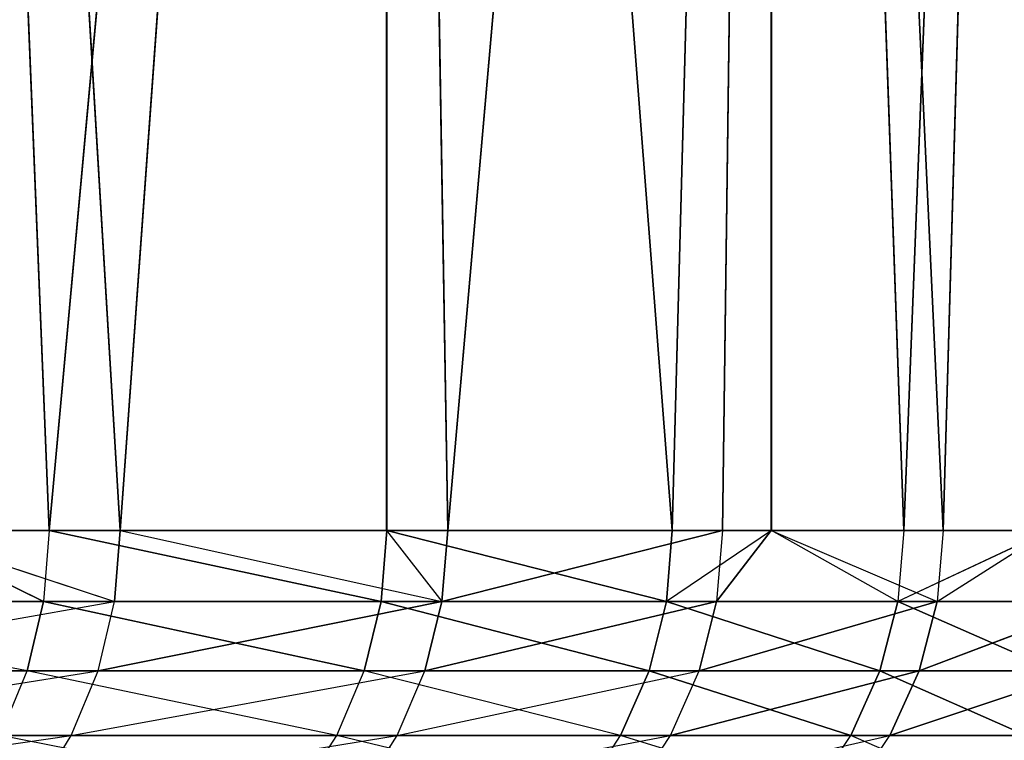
# Model space of a CAD drawing. Header units: centimetres. Extents: x 0.2 to 40.2, y 0.1 to 25.1.
# Tile 551 of 656: x 1.8389 to 1.8869, y 24.7348 to 24.7699. Entities that reach past the tile are written whole.
import ezdxf

# ---------------------------------------------------------------- set-up
doc = ezdxf.new("R2010")
doc.units = ezdxf.units.CM
doc.header["$LTSCALE"] = 2.54
doc.layers.get('0').update_dxf_attribs({"true_color": 0xff5454})

# ---------------------------------------------------------------- blocks, each defined once
blk = doc.blocks.new('P__ka _azienkowa 40cm.STL')
at = {"color": 0}
for p, q in [((1.843778, 24.745, 1.899651), (1.832996, 24.925, 1.879972)), ((1.843778, 24.745, 1.899651), (1.832996, 24.925, 1.879972)), ((1.840312, 24.745, 2.366906), (1.833028, 24.925, 2.379972)), ((1.840312, 24.745, 2.366906), (1.833028, 24.925, 2.379972)), ((1.840312, 24.745, 2.366906), (1.856785, 24.925, 2.333339)), ((1.840312, 24.745, 2.366906), (1.856785, 24.925, 2.333339)), ((1.843778, 24.745, 1.899651), (1.856759, 24.925, 1.926603)), ((1.843778, 24.745, 1.899651), (1.856759, 24.925, 1.926603)), ((1.859751, 24.745, 1.933458), (1.856759, 24.925, 1.926603)), ((1.856759, 24.745, 1.926603), (1.856759, 24.925, 1.926603)), ((1.859751, 24.745, 1.933458), (1.856759, 24.925, 1.926603)), ((1.856759, 24.745, 1.926603), (1.856759, 24.925, 1.926603)), ((1.856785, 24.745, 2.333339), (1.856785, 24.925, 2.333339)), ((1.856785, 24.745, 2.333339), (1.856785, 24.925, 2.333339)), ((1.870703, 24.745, 2.298635), (1.856785, 24.925, 2.333339)), ((1.870703, 24.745, 2.298635), (1.856785, 24.925, 2.333339)), ((1.859751, 24.745, 1.933458), (1.875518, 24.925, 1.975461)), ((1.859751, 24.745, 1.933458), (1.875518, 24.925, 1.975461)), ((1.870703, 24.745, 2.298635), (1.875537, 24.925, 2.284478)), ((1.870703, 24.745, 2.298635), (1.875537, 24.925, 2.284478)), ((1.873153, 24.745, 1.968365), (1.875518, 24.925, 1.975461)), ((1.873153, 24.745, 1.968365), (1.875518, 24.925, 1.975461)), ((1.875518, 24.745, 1.975461), (1.875518, 24.925, 1.975461)), ((1.875518, 24.925, 1.975461), (1.883909, 24.745, 2.004176)), ((1.875518, 24.925, 1.975461), (1.883909, 24.745, 2.004176)), ((1.875518, 24.745, 1.975461), (1.875518, 24.925, 1.975461)), ((1.875537, 24.925, 2.284478), (1.881989, 24.745, 2.262988)), ((1.875537, 24.925, 2.284478), (1.881989, 24.745, 2.262988)), ((1.875537, 24.925, 2.284478), (1.875537, 24.745, 2.284478)), ((1.875537, 24.925, 2.284478), (1.875537, 24.745, 2.284478)), ((1.88908, 24.925, 2.233925), (1.881989, 24.745, 2.262988)), ((1.88908, 24.925, 2.233925), (1.881989, 24.745, 2.262988)), ((1.889067, 24.925, 2.026013), (1.883909, 24.745, 2.004176)), ((1.889067, 24.925, 2.026013), (1.883909, 24.745, 2.004176)), ((1.843778, 24.745, 1.899651), (1.832996, 24.745, 1.879972)), ((1.832996, 24.745, 1.879972), (1.843508, 24.741527, 1.899791)), ((1.833028, 24.745, 2.379972), (1.840312, 24.745, 2.366906)), ((1.833028, 24.745, 2.379972), (1.840044, 24.741527, 2.366763)), ((1.840312, 24.745, 2.366906), (1.840044, 24.741527, 2.366763)), ((1.840312, 24.745, 2.366906), (1.856785, 24.745, 2.333339)), ((1.840312, 24.745, 2.366906), (1.856785, 24.745, 2.333339)), ((1.840312, 24.745, 2.366906), (1.856507, 24.741527, 2.333216)), ((1.840312, 24.745, 2.366906), (1.856507, 24.741527, 2.333216)), ((1.843778, 24.745, 1.899651), (1.843508, 24.741527, 1.899791)), ((1.856759, 24.745, 1.926603), (1.843778, 24.745, 1.899651)), ((1.843778, 24.745, 1.899651), (1.859471, 24.741527, 1.933578)), ((1.856785, 24.745, 2.333339), (1.856507, 24.741527, 2.333216)), ((1.856785, 24.745, 2.333339), (1.856507, 24.741527, 2.333216)), ((1.856759, 24.745, 1.926603), (1.859471, 24.741527, 1.933578)), ((1.859751, 24.745, 1.933458), (1.856759, 24.745, 1.926603)), ((1.856785, 24.745, 2.333339), (1.870703, 24.745, 2.298635)), ((1.856785, 24.745, 2.333339), (1.870703, 24.745, 2.298635)), ((1.856785, 24.745, 2.333339), (1.870417, 24.741527, 2.298533)), ((1.856785, 24.745, 2.333339), (1.870417, 24.741527, 2.298533)), ((1.859751, 24.745, 1.933458), (1.859471, 24.741527, 1.933578)), ((1.873153, 24.745, 1.968365), (1.859471, 24.741527, 1.933578)), ((1.873153, 24.745, 1.968365), (1.859471, 24.741527, 1.933578)), ((1.873153, 24.745, 1.968365), (1.859751, 24.745, 1.933458)), ((1.873153, 24.745, 1.968365), (1.859751, 24.745, 1.933458)), ((1.875537, 24.745, 2.284478), (1.870417, 24.741527, 2.298533)), ((1.870703, 24.745, 2.298635), (1.870417, 24.741527, 2.298533)), ((1.870703, 24.745, 2.298635), (1.875537, 24.745, 2.284478)), ((1.873153, 24.745, 1.968365), (1.872865, 24.741527, 1.968463)), ((1.875518, 24.745, 1.975461), (1.872865, 24.741527, 1.968463)), ((1.875518, 24.745, 1.975461), (1.873153, 24.745, 1.968365)), ((1.883909, 24.745, 2.004176), (1.875518, 24.745, 1.975461)), ((1.875518, 24.745, 1.975461), (1.883615, 24.741527, 2.004252)), ((1.875537, 24.745, 2.284478), (1.881989, 24.745, 2.262988)), ((1.881696, 24.741527, 2.262907), (1.875537, 24.745, 2.284478)), ((1.881989, 24.745, 2.262988), (1.881696, 24.741527, 2.262907)), ((1.88908, 24.745, 2.233925), (1.881696, 24.741527, 2.262907)), ((1.881989, 24.745, 2.262988), (1.88908, 24.745, 2.233925)), ((1.883909, 24.745, 2.004176), (1.883615, 24.741527, 2.004252)), ((1.883615, 24.741527, 2.004252), (1.889067, 24.745, 2.026013)), ((1.889067, 24.745, 2.026013), (1.883909, 24.745, 2.004176)), ((1.83925, 24.738159, 2.366335), (1.821121, 24.741527, 2.398985)), ((1.821121, 24.741527, 2.398985), (1.840044, 24.741527, 2.366763)), ((1.824297, 24.738159, 1.867765), (1.843508, 24.741527, 1.899791)), ((1.843508, 24.741527, 1.899791), (1.825064, 24.741527, 1.867291)), ((1.83925, 24.738159, 2.366335), (1.840044, 24.741527, 2.366763)), ((1.840044, 24.741527, 2.366763), (1.856507, 24.741527, 2.333216)), ((1.855683, 24.738159, 2.332849), (1.840044, 24.741527, 2.366763)), ((1.855683, 24.738159, 2.332849), (1.840044, 24.741527, 2.366763)), ((1.840044, 24.741527, 2.366763), (1.856507, 24.741527, 2.333216)), ((1.842707, 24.738159, 1.900206), (1.859471, 24.741527, 1.933578)), ((1.842707, 24.738159, 1.900206), (1.859471, 24.741527, 1.933578)), ((1.842707, 24.738159, 1.900206), (1.843508, 24.741527, 1.899791)), ((1.859471, 24.741527, 1.933578), (1.843508, 24.741527, 1.899791)), ((1.859471, 24.741527, 1.933578), (1.843508, 24.741527, 1.899791)), ((1.855683, 24.738159, 2.332849), (1.856507, 24.741527, 2.333216)), ((1.855683, 24.738159, 2.332849), (1.856507, 24.741527, 2.333216)), ((1.856507, 24.741527, 2.333216), (1.870417, 24.741527, 2.298533)), ((1.869568, 24.738159, 2.298228), (1.856507, 24.741527, 2.333216)), ((1.869568, 24.738159, 2.298228), (1.856507, 24.741527, 2.333216)), ((1.856507, 24.741527, 2.333216), (1.870417, 24.741527, 2.298533)), ((1.858642, 24.738159, 1.933932), (1.872865, 24.741527, 1.968463)), ((1.858642, 24.738159, 1.933932), (1.872865, 24.741527, 1.968463)), ((1.858642, 24.738159, 1.933932), (1.859471, 24.741527, 1.933578)), ((1.858642, 24.738159, 1.933932), (1.859471, 24.741527, 1.933578)), ((1.872865, 24.741527, 1.968463), (1.859471, 24.741527, 1.933578)), ((1.872865, 24.741527, 1.968463), (1.859471, 24.741527, 1.933578)), ((1.869568, 24.738159, 2.298228), (1.870417, 24.741527, 2.298533)), ((1.869568, 24.738159, 2.298228), (1.870417, 24.741527, 2.298533)), ((1.870417, 24.741527, 2.298533), (1.881696, 24.741527, 2.262907)), ((1.880826, 24.738159, 2.262667), (1.870417, 24.741527, 2.298533)), ((1.880826, 24.738159, 2.262667), (1.870417, 24.741527, 2.298533)), ((1.870417, 24.741527, 2.298533), (1.881696, 24.741527, 2.262907)), ((1.872011, 24.738159, 1.968755), (1.883615, 24.741527, 2.004252)), ((1.872011, 24.738159, 1.968755), (1.883615, 24.741527, 2.004252)), ((1.872011, 24.738159, 1.968755), (1.872865, 24.741527, 1.968463)), ((1.872011, 24.738159, 1.968755), (1.872865, 24.741527, 1.968463)), ((1.883615, 24.741527, 2.004252), (1.872865, 24.741527, 1.968463)), ((1.883615, 24.741527, 2.004252), (1.872865, 24.741527, 1.968463)), ((1.880826, 24.738159, 2.262667), (1.881696, 24.741527, 2.262907)), ((1.880826, 24.738159, 2.262667), (1.881696, 24.741527, 2.262907)), ((1.881696, 24.741527, 2.262907), (1.890281, 24.741527, 2.226538)), ((1.889396, 24.738159, 2.226364), (1.881696, 24.741527, 2.262907)), ((1.889396, 24.738159, 2.226364), (1.881696, 24.741527, 2.262907)), ((1.881696, 24.741527, 2.262907), (1.890281, 24.741527, 2.226538)), ((1.882741, 24.738159, 2.004479), (1.891659, 24.741527, 2.040745)), ((1.882741, 24.738159, 2.004479), (1.891659, 24.741527, 2.040745)), ((1.882741, 24.738159, 2.004479), (1.883615, 24.741527, 2.004252)), ((1.882741, 24.738159, 2.004479), (1.883615, 24.741527, 2.004252)), ((1.891659, 24.741527, 2.040745), (1.883615, 24.741527, 2.004252)), ((1.891659, 24.741527, 2.040745), (1.883615, 24.741527, 2.004252)), ((1.82036, 24.738159, 2.398499), (1.83925, 24.738159, 2.366335)), ((1.823043, 24.735001, 1.86854), (1.842707, 24.738159, 1.900206)), ((1.842707, 24.738159, 1.900206), (1.824297, 24.738159, 1.867765)), ((1.837952, 24.735001, 2.365637), (1.83925, 24.738159, 2.366335)), ((1.854337, 24.735001, 2.33225), (1.83925, 24.738159, 2.366335)), ((1.83925, 24.738159, 2.366335), (1.855683, 24.738159, 2.332849)), ((1.841399, 24.735001, 1.900885), (1.858642, 24.738159, 1.933932)), ((1.841399, 24.735001, 1.900885), (1.842707, 24.738159, 1.900206)), ((1.858642, 24.738159, 1.933932), (1.842707, 24.738159, 1.900206)), ((1.854337, 24.735001, 2.33225), (1.855683, 24.738159, 2.332849)), ((1.868181, 24.735001, 2.297731), (1.855683, 24.738159, 2.332849)), ((1.855683, 24.738159, 2.332849), (1.869568, 24.738159, 2.298228)), ((1.857287, 24.735001, 1.934512), (1.872011, 24.738159, 1.968755)), ((1.857287, 24.735001, 1.934512), (1.858642, 24.738159, 1.933932)), ((1.872011, 24.738159, 1.968755), (1.858642, 24.738159, 1.933932)), ((1.868181, 24.735001, 2.297731), (1.869568, 24.738159, 2.298228)), ((1.869568, 24.738159, 2.298228), (1.880826, 24.738159, 2.262667)), ((1.879406, 24.735001, 2.262275), (1.869568, 24.738159, 2.298228)), ((1.879406, 24.735001, 2.262275), (1.869568, 24.738159, 2.298228)), ((1.869568, 24.738159, 2.298228), (1.880826, 24.738159, 2.262667)), ((1.870617, 24.735001, 1.969231), (1.882741, 24.738159, 2.004479)), ((1.870617, 24.735001, 1.969231), (1.882741, 24.738159, 2.004479)), ((1.870617, 24.735001, 1.969231), (1.872011, 24.738159, 1.968755)), ((1.882741, 24.738159, 2.004479), (1.872011, 24.738159, 1.968755)), ((1.882741, 24.738159, 2.004479), (1.872011, 24.738159, 1.968755)), ((1.879406, 24.735001, 2.262275), (1.880826, 24.738159, 2.262667)), ((1.879406, 24.735001, 2.262275), (1.880826, 24.738159, 2.262667)), ((1.880826, 24.738159, 2.262667), (1.889396, 24.738159, 2.226364)), ((1.887951, 24.735001, 2.226079), (1.880826, 24.738159, 2.262667)), ((1.887951, 24.735001, 2.226079), (1.880826, 24.738159, 2.262667)), ((1.880826, 24.738159, 2.262667), (1.889396, 24.738159, 2.226364)), ((1.881315, 24.735001, 2.00485), (1.890772, 24.738159, 2.040906)), ((1.881315, 24.735001, 2.00485), (1.890772, 24.738159, 2.040906)), ((1.881315, 24.735001, 2.00485), (1.882741, 24.738159, 2.004479)), ((1.881315, 24.735001, 2.00485), (1.882741, 24.738159, 2.004479)), ((1.890772, 24.738159, 2.040906), (1.882741, 24.738159, 2.004479)), ((1.890772, 24.738159, 2.040906), (1.882741, 24.738159, 2.004479)), ((1.821342, 24.732144, 1.869591), (1.841399, 24.735001, 1.900885)), ((1.841399, 24.735001, 1.900885), (1.823043, 24.735001, 1.86854)), ((1.837952, 24.735001, 2.365637), (1.854337, 24.735001, 2.33225)), ((1.85251, 24.732144, 2.331437), (1.837952, 24.735001, 2.365637)), ((1.839625, 24.732144, 1.901806), (1.857287, 24.735001, 1.934512)), ((1.839625, 24.732144, 1.901806), (1.841399, 24.735001, 1.900885)), ((1.857287, 24.735001, 1.934512), (1.841399, 24.735001, 1.900885)), ((1.85251, 24.732144, 2.331437), (1.854337, 24.735001, 2.33225)), ((1.854337, 24.735001, 2.33225), (1.868181, 24.735001, 2.297731)), ((1.866298, 24.732144, 2.297057), (1.854337, 24.735001, 2.33225)), ((1.855448, 24.732144, 1.935298), (1.870617, 24.735001, 1.969231)), ((1.855448, 24.732144, 1.935298), (1.857287, 24.735001, 1.934512)), ((1.870617, 24.735001, 1.969231), (1.857287, 24.735001, 1.934512)), ((1.866298, 24.732144, 2.297057), (1.868181, 24.735001, 2.297731)), ((1.877478, 24.732144, 2.261743), (1.868181, 24.735001, 2.297731)), ((1.868181, 24.735001, 2.297731), (1.879406, 24.735001, 2.262275)), ((1.868725, 24.732144, 1.969878), (1.881315, 24.735001, 2.00485)), ((1.868725, 24.732144, 1.969878), (1.870617, 24.735001, 1.969231)), ((1.881315, 24.735001, 2.00485), (1.870617, 24.735001, 1.969231)), ((1.877478, 24.732144, 2.261743), (1.879406, 24.735001, 2.262275)), ((1.87938, 24.732144, 2.005354), (1.881315, 24.735001, 2.00485)), ((1.885989, 24.732144, 2.225693), (1.879406, 24.735001, 2.262275)), ((1.879406, 24.735001, 2.262275), (1.887951, 24.735001, 2.226079)), ((1.889322, 24.735001, 2.041169), (1.881315, 24.735001, 2.00485))]:
    blk.add_line(p, q, dxfattribs=at)
mesh = blk.add_polyface(dxfattribs=at)
corners = [(40, 24.925, 2.93), (3.124975, 2.893116, 2.93), (0.399999, 24.925, 2.93)]
mesh.append_faces([[corners[k] for k in face] for face in [(0, 1, 2)]], dxfattribs={"color": 0})
mesh = blk.add_polyface(dxfattribs=at)
corners = [(3.124975, 2.893116, 2.93), (3.074999, 2.928109, 2.93), (0.399999, 24.925, 2.93)]
mesh.append_faces([[corners[k] for k in face] for face in [(0, 1, 2)]], dxfattribs={"color": 0})
mesh = blk.add_polyface(dxfattribs=at)
corners = [(3.074999, 2.928109, 2.93), (3.019707, 2.953892, 2.93), (0.399999, 24.925, 2.93)]
mesh.append_faces([[corners[k] for k in face] for face in [(0, 1, 2)]], dxfattribs={"color": 0})
mesh = blk.add_polyface(dxfattribs=at)
corners = [(3.019707, 2.953892, 2.93), (2.960776, 2.969683, 2.93), (0.399999, 24.925, 2.93)]
mesh.append_faces([[corners[k] for k in face] for face in [(0, 1, 2)]], dxfattribs={"color": 0})
mesh = blk.add_polyface(dxfattribs=at)
corners = [(2.960776, 2.969683, 2.93), (2.9, 2.975, 2.93), (0.399999, 24.925, 2.93)]
mesh.append_faces([[corners[k] for k in face] for face in [(0, 1, 2)]], dxfattribs={"color": 0})
mesh = blk.add_polyface(dxfattribs=at)
corners = [(2.9, 2.975, 2.93), (2.839223, 2.969683, 2.93), (0.399999, 24.925, 2.93)]
mesh.append_faces([[corners[k] for k in face] for face in [(0, 1, 2)]], dxfattribs={"color": 0})
mesh = blk.add_polyface(dxfattribs=at)
corners = [(2.839223, 2.969683, 2.93), (2.780291, 2.953892, 2.93), (0.399999, 24.925, 2.93)]
mesh.append_faces([[corners[k] for k in face] for face in [(0, 1, 2)]], dxfattribs={"color": 0})
mesh = blk.add_polyface(dxfattribs=at)
corners = [(2.780291, 2.953892, 2.93), (2.724999, 2.928109, 2.93), (0.399999, 24.925, 2.93)]
mesh.append_faces([[corners[k] for k in face] for face in [(0, 1, 2)]], dxfattribs={"color": 0})
mesh = blk.add_polyface(dxfattribs=at)
corners = [(2.724999, 2.928109, 2.93), (2.675024, 2.893116, 2.93), (0.399999, 24.925, 2.93)]
mesh.append_faces([[corners[k] for k in face] for face in [(0, 1, 2)]], dxfattribs={"color": 0})
mesh = blk.add_polyface(dxfattribs=at)
corners = [(2.675024, 2.893116, 2.93), (2.631883, 2.849975, 2.93), (0.399999, 24.925, 2.93)]
mesh.append_faces([[corners[k] for k in face] for face in [(0, 1, 2)]], dxfattribs={"color": 0})
mesh = blk.add_polyface(dxfattribs=at)
corners = [(2.631883, 2.849975, 2.93), (0.399999, 0.325, 2.93), (0.399999, 24.925, 2.93)]
mesh.append_faces([[corners[k] for k in face] for face in [(0, 1, 2)]], dxfattribs={"color": 0})
mesh = blk.add_polyface(dxfattribs=at)
corners = [(2.959995, 2.969819, 3.03), (0.399999, 24.925, 3.03), (2.9, 2.975, 3.03)]
mesh.append_faces([[corners[k] for k in face] for face in [(0, 1, 2)]], dxfattribs={"color": 0})
mesh = blk.add_polyface(dxfattribs=at)
corners = [(3.019707, 2.953892, 3.03), (0.399999, 24.925, 3.03), (2.959995, 2.969819, 3.03)]
mesh.append_faces([[corners[k] for k in face] for face in [(0, 1, 2)]], dxfattribs={"color": 0})
mesh = blk.add_polyface(dxfattribs=at)
corners = [(40, 24.925, 3.03), (0.399999, 24.925, 3.03), (3.019707, 2.953892, 3.03)]
mesh.append_faces([[corners[k] for k in face] for face in [(0, 1, 2)]], dxfattribs={"color": 0})
mesh = blk.add_polyface(dxfattribs=at)
corners = [(2.780291, 2.953892, 3.03), (0.399999, 24.925, 3.03), (2.724999, 2.928109, 3.03)]
mesh.append_faces([[corners[k] for k in face] for face in [(0, 1, 2)]], dxfattribs={"color": 0})
mesh = blk.add_polyface(dxfattribs=at)
corners = [(2.839223, 2.969683, 3.03), (0.399999, 24.925, 3.03), (2.780291, 2.953892, 3.03)]
mesh.append_faces([[corners[k] for k in face] for face in [(0, 1, 2)]], dxfattribs={"color": 0})
mesh = blk.add_polyface(dxfattribs=at)
corners = [(2.9, 2.975, 3.03), (0.399999, 24.925, 3.03), (2.839223, 2.969683, 3.03)]
mesh.append_faces([[corners[k] for k in face] for face in [(0, 1, 2)]], dxfattribs={"color": 0})
mesh = blk.add_polyface(dxfattribs=at)
corners = [(2.631883, 2.849975, 3.03), (0.399999, 24.925, 3.03), (2.596891, 2.8, 3.03)]
mesh.append_faces([[corners[k] for k in face] for face in [(0, 1, 2)]], dxfattribs={"color": 0})
mesh = blk.add_polyface(dxfattribs=at)
corners = [(2.675024, 2.893116, 3.03), (0.399999, 24.925, 3.03), (2.631883, 2.849975, 3.03)]
mesh.append_faces([[corners[k] for k in face] for face in [(0, 1, 2)]], dxfattribs={"color": 0})
mesh = blk.add_polyface(dxfattribs=at)
corners = [(2.724999, 2.928109, 3.03), (0.399999, 24.925, 3.03), (2.675024, 2.893116, 3.03)]
mesh.append_faces([[corners[k] for k in face] for face in [(0, 1, 2)]], dxfattribs={"color": 0})
mesh = blk.add_polyface(dxfattribs=at)
corners = [(2.555317, 2.685777, 3.03), (0.399999, 24.925, 3.03), (0.399999, 0.325, 3.03)]
mesh.append_faces([[corners[k] for k in face] for face in [(0, 1, 2)]], dxfattribs={"color": 0})
mesh = blk.add_polyface(dxfattribs=at)
corners = [(2.571107, 2.744707, 3.03), (0.399999, 24.925, 3.03), (2.555317, 2.685777, 3.03)]
mesh.append_faces([[corners[k] for k in face] for face in [(0, 1, 2)]], dxfattribs={"color": 0})
mesh = blk.add_polyface(dxfattribs=at)
corners = [(2.596891, 2.8, 3.03), (0.399999, 24.925, 3.03), (2.571107, 2.744707, 3.03)]
mesh.append_faces([[corners[k] for k in face] for face in [(0, 1, 2)]], dxfattribs={"color": 0})
mesh = blk.add_polyface(dxfattribs=at)
corners = [(40, 24.925, 1.43), (0.399999, 23.725, 1.43), (0.399999, 24.925, 1.43)]
mesh.append_faces([[corners[k] for k in face] for face in [(0, 1, 2)]], dxfattribs={"color": 0})
mesh = blk.add_polyface(dxfattribs=at)
corners = [(40, 23.725, 1.43), (0.399999, 23.725, 1.43), (40, 24.925, 1.43)]
mesh.append_faces([[corners[k] for k in face] for face in [(0, 1, 2)]], dxfattribs={"color": 0})
mesh = blk.add_polyface(dxfattribs=at)
corners = [(40, 24.925, 1.53), (0.399999, 23.725, 1.53), (40, 23.725, 1.53)]
mesh.append_faces([[corners[k] for k in face] for face in [(0, 1, 2)]], dxfattribs={"color": 0})
mesh = blk.add_polyface(dxfattribs=at)
corners = [(40, 24.925, 1.53), (0.399999, 24.925, 1.53), (0.399999, 23.725, 1.53)]
mesh.append_faces([[corners[k] for k in face] for face in [(0, 1, 2)]], dxfattribs={"color": 0})
mesh = blk.add_polyface(dxfattribs=at)
corners = [(1.856759, 24.925, 1.926603), (1.843778, 24.745, 1.899651), (1.832996, 24.925, 1.879972)]
mesh.append_faces([[corners[k] for k in face] for face in [(0, 1, 2)]], dxfattribs={"color": 0})
mesh = blk.add_polyface(dxfattribs=at)
corners = [(1.832996, 24.925, 1.879972), (1.843778, 24.745, 1.899651), (1.832996, 24.745, 1.879972)]
mesh.append_faces([[corners[k] for k in face] for face in [(0, 1, 2)]], dxfattribs={"color": 0})
mesh = blk.add_polyface(dxfattribs=at)
corners = [(1.833028, 24.925, 2.379972), (1.833028, 24.745, 2.379972), (1.840312, 24.745, 2.366906)]
mesh.append_faces([[corners[k] for k in face] for face in [(0, 1, 2)]], dxfattribs={"color": 0})
mesh = blk.add_polyface(dxfattribs=at)
corners = [(1.833028, 24.925, 2.379972), (1.840312, 24.745, 2.366906), (1.856785, 24.925, 2.333339)]
mesh.append_faces([[corners[k] for k in face] for face in [(0, 1, 2)]], dxfattribs={"color": 0})
mesh = blk.add_polyface(dxfattribs=at)
corners = [(1.856785, 24.925, 2.333339), (1.840312, 24.745, 2.366906), (1.856785, 24.745, 2.333339)]
mesh.append_faces([[corners[k] for k in face] for face in [(0, 1, 2)]], dxfattribs={"color": 0})
mesh = blk.add_polyface(dxfattribs=at)
corners = [(1.856759, 24.925, 1.926603), (1.856759, 24.745, 1.926603), (1.843778, 24.745, 1.899651)]
mesh.append_faces([[corners[k] for k in face] for face in [(0, 1, 2)]], dxfattribs={"color": 0})
mesh = blk.add_polyface(dxfattribs=at)
corners = [(1.875518, 24.925, 1.975461), (1.859751, 24.745, 1.933458), (1.856759, 24.925, 1.926603)]
mesh.append_faces([[corners[k] for k in face] for face in [(0, 1, 2)]], dxfattribs={"color": 0})
mesh = blk.add_polyface(dxfattribs=at)
corners = [(1.856759, 24.925, 1.926603), (1.859751, 24.745, 1.933458), (1.856759, 24.745, 1.926603)]
mesh.append_faces([[corners[k] for k in face] for face in [(0, 1, 2)]], dxfattribs={"color": 0})
mesh = blk.add_polyface(dxfattribs=at)
corners = [(1.856785, 24.925, 2.333339), (1.856785, 24.745, 2.333339), (1.870703, 24.745, 2.298635)]
mesh.append_faces([[corners[k] for k in face] for face in [(0, 1, 2)]], dxfattribs={"color": 0})
mesh = blk.add_polyface(dxfattribs=at)
corners = [(1.856785, 24.925, 2.333339), (1.870703, 24.745, 2.298635), (1.875537, 24.925, 2.284478)]
mesh.append_faces([[corners[k] for k in face] for face in [(0, 1, 2)]], dxfattribs={"color": 0})
mesh = blk.add_polyface(dxfattribs=at)
corners = [(1.875518, 24.925, 1.975461), (1.873153, 24.745, 1.968365), (1.859751, 24.745, 1.933458)]
mesh.append_faces([[corners[k] for k in face] for face in [(0, 1, 2)]], dxfattribs={"color": 0})
mesh = blk.add_polyface(dxfattribs=at)
corners = [(1.875537, 24.925, 2.284478), (1.870703, 24.745, 2.298635), (1.875537, 24.745, 2.284478)]
mesh.append_faces([[corners[k] for k in face] for face in [(0, 1, 2)]], dxfattribs={"color": 0})
mesh = blk.add_polyface(dxfattribs=at)
corners = [(1.875518, 24.925, 1.975461), (1.875518, 24.745, 1.975461), (1.873153, 24.745, 1.968365)]
mesh.append_faces([[corners[k] for k in face] for face in [(0, 1, 2)]], dxfattribs={"color": 0})
mesh = blk.add_polyface(dxfattribs=at)
corners = [(1.875518, 24.925, 1.975461), (1.883909, 24.745, 2.004176), (1.875518, 24.745, 1.975461)]
mesh.append_faces([[corners[k] for k in face] for face in [(0, 1, 2)]], dxfattribs={"color": 0})
mesh = blk.add_polyface(dxfattribs=at)
corners = [(1.889067, 24.925, 2.026013), (1.883909, 24.745, 2.004176), (1.875518, 24.925, 1.975461)]
mesh.append_faces([[corners[k] for k in face] for face in [(0, 1, 2)]], dxfattribs={"color": 0})
mesh = blk.add_polyface(dxfattribs=at)
corners = [(1.875537, 24.925, 2.284478), (1.881989, 24.745, 2.262988), (1.88908, 24.925, 2.233925)]
mesh.append_faces([[corners[k] for k in face] for face in [(0, 1, 2)]], dxfattribs={"color": 0})
mesh = blk.add_polyface(dxfattribs=at)
corners = [(1.875537, 24.925, 2.284478), (1.875537, 24.745, 2.284478), (1.881989, 24.745, 2.262988)]
mesh.append_faces([[corners[k] for k in face] for face in [(0, 1, 2)]], dxfattribs={"color": 0})
mesh = blk.add_polyface(dxfattribs=at)
corners = [(1.88908, 24.925, 2.233925), (1.881989, 24.745, 2.262988), (1.88908, 24.745, 2.233925)]
mesh.append_faces([[corners[k] for k in face] for face in [(0, 1, 2)]], dxfattribs={"color": 0})
mesh = blk.add_polyface(dxfattribs=at)
corners = [(1.889067, 24.925, 2.026013), (1.889067, 24.745, 2.026013), (1.883909, 24.745, 2.004176)]
mesh.append_faces([[corners[k] for k in face] for face in [(0, 1, 2)]], dxfattribs={"color": 0})
mesh = blk.add_polyface(dxfattribs=at)
corners = [(1.833028, 24.745, 2.379972), (1.821121, 24.741527, 2.398985), (1.840044, 24.741527, 2.366763)]
mesh.append_faces([[corners[k] for k in face] for face in [(0, 1, 2)]], dxfattribs={"color": 0})
mesh = blk.add_polyface(dxfattribs=at)
corners = [(1.832996, 24.745, 1.879972), (1.843508, 24.741527, 1.899791), (1.825064, 24.741527, 1.867291)]
mesh.append_faces([[corners[k] for k in face] for face in [(0, 1, 2)]], dxfattribs={"color": 0})
mesh = blk.add_polyface(dxfattribs=at)
corners = [(1.840312, 24.745, 2.366906), (1.840044, 24.741527, 2.366763), (1.856507, 24.741527, 2.333216)]
mesh.append_faces([[corners[k] for k in face] for face in [(0, 1, 2)]], dxfattribs={"color": 0})
mesh = blk.add_polyface(dxfattribs=at)
corners = [(1.840312, 24.745, 2.366906), (1.856507, 24.741527, 2.333216), (1.856785, 24.745, 2.333339)]
mesh.append_faces([[corners[k] for k in face] for face in [(0, 1, 2)]], dxfattribs={"color": 0})
mesh = blk.add_polyface(dxfattribs=at)
corners = [(1.843778, 24.745, 1.899651), (1.859471, 24.741527, 1.933578), (1.843508, 24.741527, 1.899791)]
mesh.append_faces([[corners[k] for k in face] for face in [(0, 1, 2)]], dxfattribs={"color": 0})
mesh = blk.add_polyface(dxfattribs=at)
corners = [(1.856785, 24.745, 2.333339), (1.856507, 24.741527, 2.333216), (1.870417, 24.741527, 2.298533)]
mesh.append_faces([[corners[k] for k in face] for face in [(0, 1, 2)]], dxfattribs={"color": 0})
mesh = blk.add_polyface(dxfattribs=at)
corners = [(1.856785, 24.745, 2.333339), (1.870417, 24.741527, 2.298533), (1.870703, 24.745, 2.298635)]
mesh.append_faces([[corners[k] for k in face] for face in [(0, 1, 2)]], dxfattribs={"color": 0})
mesh = blk.add_polyface(dxfattribs=at)
corners = [(1.873153, 24.745, 1.968365), (1.859471, 24.741527, 1.933578), (1.859751, 24.745, 1.933458)]
mesh.append_faces([[corners[k] for k in face] for face in [(0, 1, 2)]], dxfattribs={"color": 0})
mesh = blk.add_polyface(dxfattribs=at)
corners = [(1.873153, 24.745, 1.968365), (1.872865, 24.741527, 1.968463), (1.859471, 24.741527, 1.933578)]
mesh.append_faces([[corners[k] for k in face] for face in [(0, 1, 2)]], dxfattribs={"color": 0})
mesh = blk.add_polyface(dxfattribs=at)
corners = [(1.875537, 24.745, 2.284478), (1.870417, 24.741527, 2.298533), (1.881696, 24.741527, 2.262907)]
mesh.append_faces([[corners[k] for k in face] for face in [(0, 1, 2)]], dxfattribs={"color": 0})
mesh = blk.add_polyface(dxfattribs=at)
corners = [(1.875518, 24.745, 1.975461), (1.883615, 24.741527, 2.004252), (1.872865, 24.741527, 1.968463)]
mesh.append_faces([[corners[k] for k in face] for face in [(0, 1, 2)]], dxfattribs={"color": 0})
mesh = blk.add_polyface(dxfattribs=at)
corners = [(1.88908, 24.745, 2.233925), (1.881696, 24.741527, 2.262907), (1.890281, 24.741527, 2.226538)]
mesh.append_faces([[corners[k] for k in face] for face in [(0, 1, 2)]], dxfattribs={"color": 0})
mesh = blk.add_polyface(dxfattribs=at)
corners = [(1.889067, 24.745, 2.026013), (1.891659, 24.741527, 2.040745), (1.883615, 24.741527, 2.004252)]
mesh.append_faces([[corners[k] for k in face] for face in [(0, 1, 2)]], dxfattribs={"color": 0})
mesh = blk.add_polyface(dxfattribs=at)
corners = [(1.840044, 24.741527, 2.366763), (1.83925, 24.738159, 2.366335), (1.855683, 24.738159, 2.332849)]
mesh.append_faces([[corners[k] for k in face] for face in [(0, 1, 2)]], dxfattribs={"color": 0})
mesh = blk.add_polyface(dxfattribs=at)
corners = [(1.840044, 24.741527, 2.366763), (1.855683, 24.738159, 2.332849), (1.856507, 24.741527, 2.333216)]
mesh.append_faces([[corners[k] for k in face] for face in [(0, 1, 2)]], dxfattribs={"color": 0})
mesh = blk.add_polyface(dxfattribs=at)
corners = [(1.859471, 24.741527, 1.933578), (1.858642, 24.738159, 1.933932), (1.842707, 24.738159, 1.900206)]
mesh.append_faces([[corners[k] for k in face] for face in [(0, 1, 2)]], dxfattribs={"color": 0})
mesh = blk.add_polyface(dxfattribs=at)
corners = [(1.859471, 24.741527, 1.933578), (1.842707, 24.738159, 1.900206), (1.843508, 24.741527, 1.899791)]
mesh.append_faces([[corners[k] for k in face] for face in [(0, 1, 2)]], dxfattribs={"color": 0})
mesh = blk.add_polyface(dxfattribs=at)
corners = [(1.856507, 24.741527, 2.333216), (1.855683, 24.738159, 2.332849), (1.869568, 24.738159, 2.298228)]
mesh.append_faces([[corners[k] for k in face] for face in [(0, 1, 2)]], dxfattribs={"color": 0})
mesh = blk.add_polyface(dxfattribs=at)
corners = [(1.856507, 24.741527, 2.333216), (1.869568, 24.738159, 2.298228), (1.870417, 24.741527, 2.298533)]
mesh.append_faces([[corners[k] for k in face] for face in [(0, 1, 2)]], dxfattribs={"color": 0})
mesh = blk.add_polyface(dxfattribs=at)
corners = [(1.872865, 24.741527, 1.968463), (1.872011, 24.738159, 1.968755), (1.858642, 24.738159, 1.933932)]
mesh.append_faces([[corners[k] for k in face] for face in [(0, 1, 2)]], dxfattribs={"color": 0})
mesh = blk.add_polyface(dxfattribs=at)
corners = [(1.872865, 24.741527, 1.968463), (1.858642, 24.738159, 1.933932), (1.859471, 24.741527, 1.933578)]
mesh.append_faces([[corners[k] for k in face] for face in [(0, 1, 2)]], dxfattribs={"color": 0})
mesh = blk.add_polyface(dxfattribs=at)
corners = [(1.870417, 24.741527, 2.298533), (1.869568, 24.738159, 2.298228), (1.880826, 24.738159, 2.262667)]
mesh.append_faces([[corners[k] for k in face] for face in [(0, 1, 2)]], dxfattribs={"color": 0})
mesh = blk.add_polyface(dxfattribs=at)
corners = [(1.870417, 24.741527, 2.298533), (1.880826, 24.738159, 2.262667), (1.881696, 24.741527, 2.262907)]
mesh.append_faces([[corners[k] for k in face] for face in [(0, 1, 2)]], dxfattribs={"color": 0})
mesh = blk.add_polyface(dxfattribs=at)
corners = [(1.883615, 24.741527, 2.004252), (1.882741, 24.738159, 2.004479), (1.872011, 24.738159, 1.968755)]
mesh.append_faces([[corners[k] for k in face] for face in [(0, 1, 2)]], dxfattribs={"color": 0})
mesh = blk.add_polyface(dxfattribs=at)
corners = [(1.883615, 24.741527, 2.004252), (1.872011, 24.738159, 1.968755), (1.872865, 24.741527, 1.968463)]
mesh.append_faces([[corners[k] for k in face] for face in [(0, 1, 2)]], dxfattribs={"color": 0})
mesh = blk.add_polyface(dxfattribs=at)
corners = [(1.881696, 24.741527, 2.262907), (1.880826, 24.738159, 2.262667), (1.889396, 24.738159, 2.226364)]
mesh.append_faces([[corners[k] for k in face] for face in [(0, 1, 2)]], dxfattribs={"color": 0})
mesh = blk.add_polyface(dxfattribs=at)
corners = [(1.881696, 24.741527, 2.262907), (1.889396, 24.738159, 2.226364), (1.890281, 24.741527, 2.226538)]
mesh.append_faces([[corners[k] for k in face] for face in [(0, 1, 2)]], dxfattribs={"color": 0})
mesh = blk.add_polyface(dxfattribs=at)
corners = [(1.891659, 24.741527, 2.040745), (1.890772, 24.738159, 2.040906), (1.882741, 24.738159, 2.004479)]
mesh.append_faces([[corners[k] for k in face] for face in [(0, 1, 2)]], dxfattribs={"color": 0})
mesh = blk.add_polyface(dxfattribs=at)
corners = [(1.891659, 24.741527, 2.040745), (1.882741, 24.738159, 2.004479), (1.883615, 24.741527, 2.004252)]
mesh.append_faces([[corners[k] for k in face] for face in [(0, 1, 2)]], dxfattribs={"color": 0})
mesh = blk.add_polyface(dxfattribs=at)
corners = [(1.869568, 24.738159, 2.298228), (1.868181, 24.735001, 2.297731), (1.879406, 24.735001, 2.262275)]
mesh.append_faces([[corners[k] for k in face] for face in [(0, 1, 2)]], dxfattribs={"color": 0})
mesh = blk.add_polyface(dxfattribs=at)
corners = [(1.869568, 24.738159, 2.298228), (1.879406, 24.735001, 2.262275), (1.880826, 24.738159, 2.262667)]
mesh.append_faces([[corners[k] for k in face] for face in [(0, 1, 2)]], dxfattribs={"color": 0})
mesh = blk.add_polyface(dxfattribs=at)
corners = [(1.882741, 24.738159, 2.004479), (1.881315, 24.735001, 2.00485), (1.870617, 24.735001, 1.969231)]
mesh.append_faces([[corners[k] for k in face] for face in [(0, 1, 2)]], dxfattribs={"color": 0})
mesh = blk.add_polyface(dxfattribs=at)
corners = [(1.882741, 24.738159, 2.004479), (1.870617, 24.735001, 1.969231), (1.872011, 24.738159, 1.968755)]
mesh.append_faces([[corners[k] for k in face] for face in [(0, 1, 2)]], dxfattribs={"color": 0})
mesh = blk.add_polyface(dxfattribs=at)
corners = [(1.880826, 24.738159, 2.262667), (1.879406, 24.735001, 2.262275), (1.887951, 24.735001, 2.226079)]
mesh.append_faces([[corners[k] for k in face] for face in [(0, 1, 2)]], dxfattribs={"color": 0})
mesh = blk.add_polyface(dxfattribs=at)
corners = [(1.880826, 24.738159, 2.262667), (1.887951, 24.735001, 2.226079), (1.889396, 24.738159, 2.226364)]
mesh.append_faces([[corners[k] for k in face] for face in [(0, 1, 2)]], dxfattribs={"color": 0})
mesh = blk.add_polyface(dxfattribs=at)
corners = [(1.890772, 24.738159, 2.040906), (1.889322, 24.735001, 2.041169), (1.881315, 24.735001, 2.00485)]
mesh.append_faces([[corners[k] for k in face] for face in [(0, 1, 2)]], dxfattribs={"color": 0})
mesh = blk.add_polyface(dxfattribs=at)
corners = [(1.890772, 24.738159, 2.040906), (1.881315, 24.735001, 2.00485), (1.882741, 24.738159, 2.004479)]
mesh.append_faces([[corners[k] for k in face] for face in [(0, 1, 2)]], dxfattribs={"color": 0})

msp = doc.modelspace()

# ---------------------------------------------------------------- block references
at = {"color": 0}
msp.add_blockref('P__ka _azienkowa 40cm.STL', (0, 0), dxfattribs=at)

doc.saveas('drawing.dxf')
